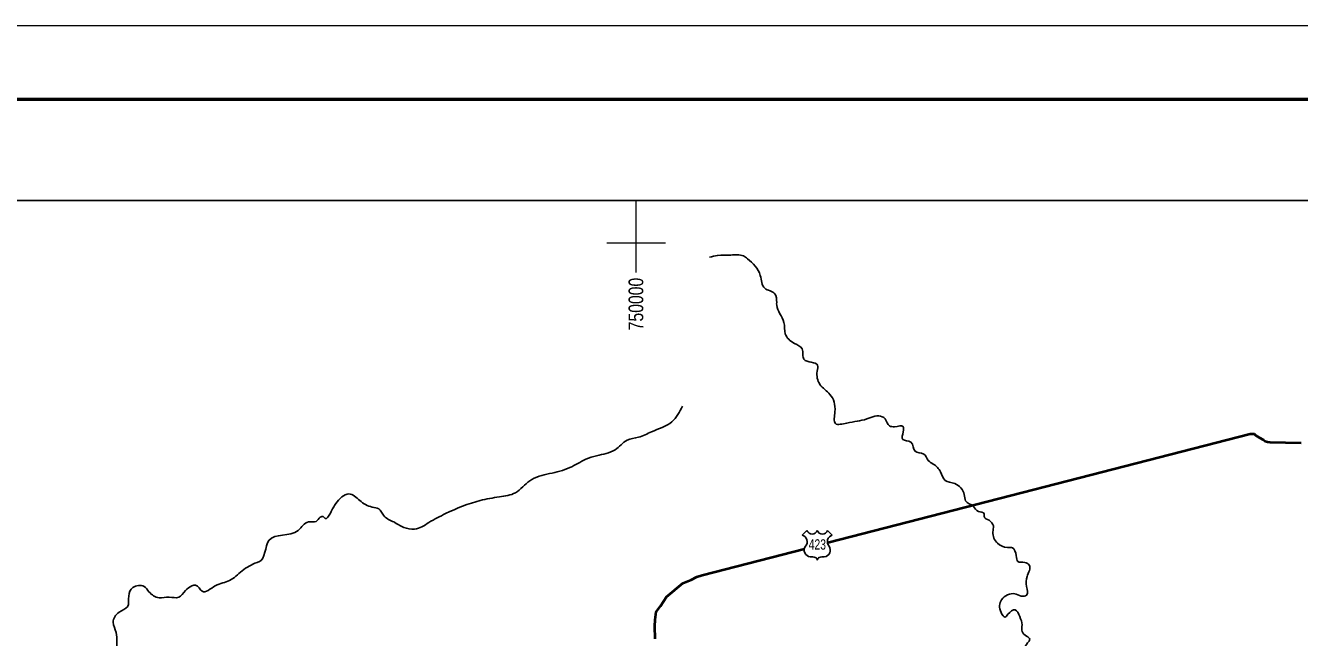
# Model space of a CAD drawing. Extents: x 553962 to 842807, y 8883888 to 9032388.
# Drawn here: x 729266 to 772525, y 9011598 to 9032388 of the extents above; entities that cross this region are included whole.
import ezdxf
from ezdxf.enums import TextEntityAlignment as Align

# ---------------------------------------------------------------- set-up
doc = ezdxf.new("R2010")
doc.units = 0
doc.header["$LTSCALE"] = 20
for name, color, linetype, lineweight in [('12', 7, 'Continuous', 25), ('2', 7, 'Continuous', 13), ('24', 7, 'Continuous', 25), ('3', 7, 'Continuous', 13), ('48', 7, 'Continuous', 25)]:
    doc.layers.add(name, color=color, linetype=linetype, lineweight=lineweight)
doc.layers.add('47', color=7, linetype='Continuous')

msp = doc.modelspace()

# ---------------------------------------------------------------- linework, layer by layer
at = {"layer": '12', "lineweight": 40}
for points in [[(756511.81, 9014822.07), (770853.33, 9018520.48), (770924.2, 9018521.61), (770985.09, 9018512.47), (771046.58, 9018462.91), (771158.98, 9018393.95), (771296.84, 9018315.28), (771363.32, 9018270.86), (771439.62, 9018246.81), (771515.7, 9018237.91), (772584.4, 9018214.53)], [(750651.72, 9011552.28), (750630.16, 9011986.58), (750642.24, 9012199.03), (750678.73, 9012472.53), (750822.79, 9012661.83), (751035.87, 9012978.57), (751591.09, 9013442.28), (751872.94, 9013557.97), (752063.82, 9013662.09), (752240.18, 9013720.5), (755713.22, 9014616.13)]]:
    msp.add_lwpolyline(points, dxfattribs=at)
at = {"layer": '2'}
for p, q in [((750000, 9024000), (750000, 9026438.81)), ((749000, 9025000), (751000, 9025000))]:
    msp.add_line(p, q, dxfattribs=at)
at = {"layer": '24'}
for points in [[(761990.52, 9015588.2), (761820.49, 9015711.93), (761820.49, 9015804.74), (761619.55, 9015882.07), (761449.52, 9016052.21), (761186.74, 9016237.81), (761140.37, 9016454.35), (760815.77, 9016825.56), (760491.17, 9016933.83), (760336.6, 9017227.71), (760089.28, 9017490.65), (759919.25, 9017614.38), (759764.68, 9017830.92), (759470.99, 9017923.72), (759331.88, 9018233.06), (759053.65, 9018325.87), (759069.1, 9018588.81), (759069.1, 9018758.94), (758775.42, 9018758.94), (758605.39, 9018789.88), (758450.82, 9019021.88), (758358.07, 9019099.22), (757832.53, 9019021.88), (757152.41, 9018882.68), (756765.98, 9018867.21), (756750.52, 9019269.36), (756580.49, 9019857.11), (756240.43, 9020197.38), (756147.69, 9020645.93), (756163.15, 9020847), (755699.44, 9021048.07), (755637.61, 9021403.81), (755374.83, 9021589.42), (755065.69, 9021914.23), (755019.32, 9022300.9), (754772, 9022888.65), (754772, 9022981.45), (754710.17, 9023275.33), (754370.12, 9023460.93), (754215.54, 9023894.01), (753782.75, 9024466.29), (753643.63, 9024559.1), (753210.83, 9024590.03), (752762.57, 9024574.56), (752496.52, 9024513.45)], [(732283.47, 9008972.49), (732567.2, 9009114.45), (732546.94, 9009438.92), (732405.07, 9009702.56), (732486.14, 9010392.08), (732567.2, 9010615.16), (732668.54, 9010797.68), (732668.54, 9011000.48), (732465.87, 9011122.16), (732364.53, 9011446.64), (732344.27, 9011771.12), (732242.93, 9012115.88), (732445.6, 9012460.64), (732729.34, 9012643.16), (732769.88, 9013008.2), (732911.74, 9013292.12), (733296.82, 9013332.68), (733458.96, 9013150.16), (733803.5, 9012947.36), (734148.04, 9012967.64), (734472.31, 9012967.64), (734695.25, 9013190.72), (734918.18, 9013352.96), (735039.79, 9013373.24), (735262.72, 9013170.44), (735708.6, 9013352.96), (736195.01, 9013535.48), (736620.62, 9013859.96), (737127.29, 9014143.88), (737188.1, 9014164.16), (737532.64, 9014894.24), (738525.72, 9015239), (738870.26, 9015522.91), (739133.73, 9015543.19), (739275.6, 9015685.15), (739376.94, 9015705.43), (739437.75, 9015644.6), (739620.15, 9015827.12), (739802.56, 9016151.6), (740248.43, 9016476.08), (740613.24, 9016253), (741038.85, 9016029.92), (741261.78, 9015969.08), (741444.19, 9015725.72), (741768.46, 9015522.92), (742113, 9015340.4), (742477.81, 9015279.56), (742964.22, 9015502.64), (743531.7, 9015806.84), (744707.19, 9016253), (745355.73, 9016374.68), (745902.94, 9016516.64), (746389.35, 9016922.24), (747058.16, 9017165.6), (747747.24, 9017368.4), (748294.46, 9017652.32), (748659.26, 9017773.99), (749287.54, 9017976.79), (749692.88, 9018301.27), (750077.95, 9018402.68), (750523.83, 9018585.2), (751212.91, 9018929.95), (751577.71, 9019457.23)], [(764710.99, 9001605.98), (764819.19, 9001652.38), (764695.53, 9001899.86), (764417.3, 9001961.72), (764494.59, 9002209.2), (764710.99, 9002317.47), (764881.02, 9002595.87), (764741.9, 9002936.15), (764571.87, 9003121.75), (764633.7, 9003353.76), (764850.1, 9003400.16), (764865.56, 9003663.1), (764927.39, 9003802.3), (764834.65, 9003910.57), (764494.59, 9004049.78), (764401.84, 9004297.25), (764587.33, 9004498.32), (764927.39, 9004792.2), (765004.68, 9004854.06), (765251.99, 9004637.52), (765468.39, 9004730.33), (765684.79, 9004792.2), (766071.22, 9005008.73), (766086.68, 9005117), (765777.54, 9005132.47), (765607.51, 9005302.61), (765576.59, 9005673.82), (765329.28, 9005797.55), (764834.65, 9006029.56), (764958.3, 9006617.31), (764973.76, 9006880.25), (764803.73, 9006926.65), (764772.82, 9007174.12), (764587.33, 9007437.06), (764417.3, 9007468), (764417.3, 9007777.34), (764401.84, 9008040.28), (764803.73, 9008473.35), (765020.13, 9008550.69), (765081.96, 9008937.36), (765066.51, 9009308.57), (765190.16, 9009339.51), (765112.88, 9009463.24), (764942.85, 9009556.04), (764726.45, 9009525.11), (764571.88, 9009509.64), (764479.13, 9009617.91), (764386.39, 9009509.64), (764463.68, 9009339.51), (764494.59, 9009215.77), (764386.39, 9009169.37), (764169.99, 9009354.97), (763799.02, 9009540.58), (763737.19, 9009772.58), (763907.22, 9009911.79), (764046.33, 9010097.39), (764061.79, 9010344.86), (763876.3, 9010391.27), (763706.27, 9010236.59), (763551.7, 9010221.13), (763458.96, 9010499.53), (763505.33, 9010731.54), (763397.13, 9010808.88), (763319.84, 9010747.01), (763196.18, 9010963.55), (763288.93, 9011412.09), (763366.21, 9011535.83), (763258.01, 9011644.1), (763103.44, 9011798.77), (763103.44, 9012030.77), (763026.15, 9012309.18), (762871.58, 9012541.19), (762624.27, 9012386.52), (762531.52, 9012293.71), (762392.41, 9012448.38), (762407.87, 9012881.46), (762856.13, 9013082.53), (763072.53, 9013005.2), (763258.01, 9013036.13), (763258.01, 9013330.01), (763273.47, 9013670.28), (763350.76, 9014056.96), (763196.18, 9014149.76), (762964.33, 9014180.69), (762902.5, 9014381.77), (762778.84, 9014644.71), (762608.81, 9014660.17), (762268.75, 9014799.38), (762114.18, 9015186.05), (762129.64, 9015387.12), (761990.52, 9015588.2)]]:
    msp.add_spline(points, degree=3, dxfattribs=at)
at = {"layer": '3'}
msp.add_lwpolyline([(842807.26, 9032387.81), (842807.26, 8883887.81), (553961.7, 8883887.81), (553961.7, 9032387.81)], close=True, dxfattribs=at)
at = {"layer": '3', "lineweight": 53}
msp.add_lwpolyline([(840307.26, 9029887.81), (840307.26, 8886387.81), (560211.7, 8886387.81), (560211.7, 9029887.81)], close=True, dxfattribs=at)
at = {"layer": '3', "lineweight": 25}
msp.add_lwpolyline([(563033.89, 9026438.81), (793061.13, 9026438.81), (793495.55, 8889836.82), (563468.3, 8889836.82)], close=True, dxfattribs=at)
at = {"layer": '48'}
for p, q in [((755641.29, 9015073.13), (755801.22, 9015233.03)), ((756500.54, 9015233.03), (756660.49, 9015073.13))]:
    msp.add_line(p, q, dxfattribs=at)
for centre, radius, start, end in [((755976.06, 9015300), 187.21, 200.95927, 339.04073), ((756325.71, 9015300), 187.21, 200.95927, 339.04073), ((755579.22, 9014851.26), 230.34, 317.5721, 74.36886), ((755932.72, 9014566.12), 224.71, 144.73733, 264.65778), ((756369.05, 9014566.12), 224.71, 275.34222, 35.26267), ((756722.55, 9014851.26), 230.34, 105.62774, 222.4279), ((755910.78, 9013752.65), 589.74, 72.89371, 89.90057), ((756056.52, 9014226.02), 94.44, 357.69345, 72.92955), ((756245.24, 9014226.02), 94.44, 107.07045, 182.30655), ((756390.99, 9013752.65), 589.74, 90.09943, 107.10629)]:
    msp.add_arc(centre, radius, start, end, dxfattribs=at)

# ---------------------------------------------------------------- texts
at = {"layer": '47', "width": 0.8}
msp.add_text('750000', height=500, rotation=90, dxfattribs=at).set_placement((750242.8, 9022925.44), align=Align.CENTER)
at = {"layer": '48', "width": 0.75}
msp.add_text('423', height=350, dxfattribs=at).set_placement((756153.16, 9014585.34), align=Align.CENTER)

doc.saveas('drawing.dxf')
